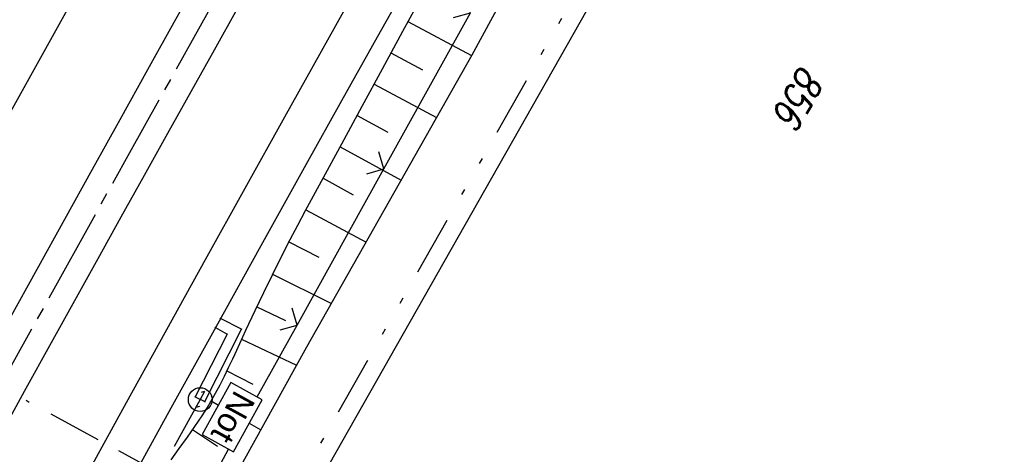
# Model space of a CAD drawing. Extents: x 510526 to 513920, y 467229 to 478797.
# Tile 411 of 467: x 512682 to 512764, y 476753 to 476790. Entities that reach past the tile are written whole.
import ezdxf

# ---------------------------------------------------------------- set-up
doc = ezdxf.new("R2010")
doc.units = 0
doc.header["$LTSCALE"] = 10
doc.header["$MEASUREMENT"] = 0
for name, pattern in [('ACAD_ISO16W100', [73, 15, -6.5, 15, -6.5, 15, -7, 1, -7]), ('ACHSE', [5.5, 4, -0.5, 0.5, -0.5]), ('LT00', [0]), ('LT09', [0.54, 0.2, -0.1, 0.02, -0.1, 0.02, -0.1])]:
    doc.linetypes.add(name, pattern=pattern)
doc.layers.get('0').update_dxf_attribs({"linetype": 'LT00'})
for name, color, linetype in [('-AX-020', 250, 'ACHSE'), ('BAB-KABEL', 220, 'ACAD_ISO16W100'), ('BAB-NS_SYB', 221, 'Continuous'), ('BAB-NS_TEXT', 221, 'Continuous'), ('DFK_AB_L', 21, 'LT00'), ('DFK_FLUR_NR', 250, 'LT00'), ('GEMARKUNGSGRENZE', 3, 'LT09'), ('V88_AFBR_BAB', 250, 'LT00'), ('V88_BOESCH', 250, 'LT00'), ('V88_BOSCHUNG', 250, 'LT00'), ('V88_GEHWEG', 250, 'LT00'), ('V88_LD_MARK', 250, 'LT00'), ('V88_ZAUN', 40, 'LT00')]:
    doc.layers.add(name, color=color, linetype=linetype)
doc.styles.add('Beschrift', font='ARIAL.TTF')
doc.styles.get("Standard").update_dxf_attribs({"font": 'romans.shx'})

# ---------------------------------------------------------------- blocks, each defined once
blk = doc.blocks.new('SYMB0011')
at = {"color": 0, "linetype": 'ByBlock'}
for p, q in [((0.5, 0), (-0.5, 0)), ((0, 0.5), (0, -0.5))]:
    blk.add_line(p, q, dxfattribs=at)
blk = doc.blocks.new('SYMB0024')
at = {"color": 0, "linetype": 'ByBlock'}
for p, q in [((-0.5, 0.5), (0, 0)), ((0, 0), (0.5, 0.5))]:
    blk.add_line(p, q, dxfattribs=at)
blk = doc.blocks.new('NS-SYMB')
at = {"layer": 'BAB-NS_SYB'}
for p, q in [((0.179, 0.071), (0.25, 0)), ((-0.25, 0), (0.25, 0)), ((-0.25, 0), (-0.179, -0.071))]:
    blk.add_line(p, q, dxfattribs=at)
blk.add_circle((0, 0), 0.325, dxfattribs=at)

msp = doc.modelspace()

# ---------------------------------------------------------------- linework, layer by layer
at = {"layer": '-AX-020', "ltscale": 0.2, "flags": 128}
msp.add_lwpolyline([(513881.716, 478796.972), (513877.87, 478787.354), (513870.367, 478768.801), (513862.788, 478750.278), (513855.137, 478731.786), (513847.411, 478713.324), (513839.611, 478694.893), (513831.738, 478676.494), (513823.791, 478658.127), (513815.771, 478639.791), (513807.678, 478621.487), (513799.512, 478603.216), (513791.272, 478584.978), (513782.96, 478566.773), (513774.576, 478548.601), (513766.118, 478530.463), (513757.588, 478512.359), (513748.986, 478494.289), (513740.312, 478476.254), (513731.565, 478458.253), (513722.747, 478440.287), (513713.857, 478422.357), (513704.896, 478404.463), (513695.863, 478386.605), (513686.758, 478368.782), (513677.583, 478350.997), (513668.336, 478333.248), (513659.019, 478315.536), (513649.63, 478297.862), (513640.172, 478280.225), (513630.643, 478262.626), (513621.043, 478245.066), (513611.374, 478227.544), (513601.634, 478210.061), (513591.825, 478192.617), (513586.745, 478183.647), (513576.83, 478166.262), (513566.848, 478148.917), (513556.8, 478131.609), (513546.688, 478114.338), (513536.514, 478097.104), (513526.28, 478079.906), (513515.988, 478062.743), (513505.638, 478045.613), (513495.234, 478028.517), (513484.778, 478011.453), (513474.27, 477994.421), (513463.712, 477977.419), (513453.108, 477960.447), (513442.457, 477943.503), (513431.762, 477926.587), (513421.026, 477909.698), (513410.248, 477892.835), (513399.432, 477875.997), (513388.579, 477859.182), (513377.691, 477842.39), (513366.769, 477825.62), (513355.815, 477808.871), (513344.831, 477792.142), (513333.819, 477775.431), (513322.78, 477758.738), (513311.715, 477742.062), (513300.628, 477725.401), (513289.519, 477708.754), (513278.389, 477692.121), (513267.242, 477675.5), (513256.078, 477658.891), (513244.899, 477642.291), (513233.706, 477625.7), (513222.502, 477609.117), (513211.288, 477592.542), (513200.066, 477575.971), (513188.837, 477559.405), (513177.603, 477542.843), (513166.366, 477526.282), (513154.797, 477509.239), (513142.496, 477491.114), (513130.197, 477472.988), (513117.902, 477454.859), (513105.613, 477436.726), (513093.333, 477418.587), (513081.064, 477400.44), (513068.808, 477382.285), (513056.567, 477364.119), (513044.344, 477345.942), (513032.141, 477327.752), (513019.958, 477309.547), (513007.8, 477291.325), (512995.668, 477273.087), (512983.565, 477254.83), (512971.492, 477236.552), (512959.452, 477218.253), (512947.447, 477199.931), (512935.479, 477181.584), (512923.551, 477163.212), (512911.665, 477144.812), (512899.822, 477126.385), (512888.026, 477107.927), (512876.279, 477089.439), (512864.582, 477070.918), (512852.939, 477052.364), (512841.352, 477033.775), (512829.822, 477015.15), (512818.352, 476996.488), (512806.945, 476977.787), (512795.603, 476959.048), (512789.644, 476949.141), (512778.405, 476930.339), (512767.236, 476911.496), (512756.135, 476892.613), (512745.103, 476873.688), (512734.14, 476854.724), (512723.246, 476835.72), (512712.422, 476816.676), (512701.668, 476797.593), (512690.983, 476778.471), (512680.369, 476759.309), (512669.824, 476740.11), (512659.35, 476720.871), (512648.946, 476701.595), (512638.612, 476682.281), (512628.349, 476662.929), (512618.157, 476643.54), (512608.036, 476624.113), (512597.985, 476604.65), (512588.006, 476585.15), (512578.098, 476565.614), (512568.261, 476546.042), (512558.497, 476526.434), (512548.803, 476506.791), (512539.182, 476487.112), (512529.632, 476467.399), (512520.155, 476447.65), (512510.749, 476427.867), (512501.416, 476408.05), (512492.156, 476388.199), (512482.968, 476368.314), (512473.852, 476348.396), (512464.81, 476328.445), (512455.84, 476308.46), (512446.944, 476288.443), (512438.12, 476268.394), (512429.37, 476248.313), (512420.694, 476228.2), (512412.09, 476208.055), (512403.561, 476187.879), (512395.105, 476167.672), (512386.723, 476147.434), (512378.415, 476127.166), (512370.181, 476106.867), (512362.021, 476086.539), (512353.936, 476066.181), (512345.925, 476045.794), (512337.988, 476025.377), (512330.127, 476004.932), (512322.339, 475984.458), (512314.627, 475963.955), (512306.989, 475943.425), (512299.427, 475922.867), (512291.94, 475902.281), (512284.528, 475881.669), (512277.191, 475861.029), (512269.93, 475840.362), (512262.744, 475819.67), (512255.634, 475798.951), (512248.599, 475778.206), (512241.641, 475757.436), (512234.758, 475736.641), (512227.951, 475715.82), (512221.221, 475694.975), (512214.566, 475674.105), (512207.988, 475653.211), (512201.487, 475632.294), (512200.128, 475627.887), (512194.281, 475608.791), (512188.5, 475589.674), (512182.785, 475570.538), (512177.137, 475551.381), (512171.56, 475532.204), (512166.053, 475513.007), (512160.618, 475493.788), (512155.257, 475474.55), (512149.971, 475455.29), (512148.09, 475448.361), (512142.908, 475429.074), (512137.804, 475409.765), (512132.778, 475390.436), (512127.829, 475371.088), (512122.957, 475351.719), (512118.163, 475332.332), (512113.447, 475312.925), (512108.808, 475293.499), (512104.247, 475274.055), (512099.765, 475254.593), (512095.36, 475235.113), (512091.033, 475215.616), (512086.785, 475196.101), (512082.614, 475176.57), (512078.522, 475157.022), (512074.508, 475137.458), (512070.573, 475117.878), (512066.716, 475098.282), (512063.238, 475080.246), (512059.532, 475060.621), (512055.901, 475040.983), (512052.344, 475021.33), (512048.857, 475001.665), (512045.438, 474981.988), (512042.084, 474962.3), (512038.794, 474942.602), (512035.562, 474922.893), (512032.388, 474903.175), (512029.269, 474883.449), (512026.201, 474863.714), (512023.183, 474843.972), (512020.21, 474824.222), (512017.282, 474804.467), (512014.394, 474784.705), (512011.544, 474764.937), (512008.73, 474745.165), (512005.949, 474725.388), (512003.198, 474705.607), (512000.474, 474685.821), (511997.775, 474666.033), (511995.098, 474646.242), (511992.439, 474626.448), (511989.798, 474606.651), (511987.169, 474586.854), (511984.552, 474567.054), (511981.943, 474547.253), (511979.34, 474527.452), (511976.744, 474507.689), (511975.127, 474495.377), (511973.477, 474482.815), (511971.825, 474470.254), (511970.169, 474457.693), (511968.506, 474445.133), (511966.835, 474432.574), (511965.154, 474420.016), (511963.46, 474407.46), (511961.752, 474394.906), (511960.027, 474382.355), (511958.283, 474369.806), (511956.518, 474357.259), (511954.73, 474344.717), (511952.918, 474332.177), (511951.078, 474319.642), (511949.209, 474307.111), (511947.309, 474294.584), (511945.376, 474282.063), (511943.407, 474269.547), (511941.4, 474257.038), (511939.355, 474244.534), (511937.267, 474232.038), (511935.137, 474219.549), (511932.96, 474207.067), (511930.736, 474194.594), (511928.462, 474182.131), (511926.136, 474169.676), (511923.757, 474157.232), (511921.321, 474144.799), (511918.829, 474132.377), (511916.276, 474119.967), (511913.661, 474107.57), (511910.982, 474095.187), (511908.238, 474082.818), (511905.425, 474070.464), (511902.544, 474058.127), (511899.59, 474045.806), (511896.562, 474033.504), (511893.47, 474021.261), (511890.29, 474008.997), (511887.033, 473996.753), (511883.699, 473984.53), (511880.287, 473972.328), (511876.798, 473960.148), (511873.233, 473947.991), (511869.591, 473935.856), (511865.873, 473923.745), (511862.077, 473911.656), (511858.206, 473899.593), (511854.259, 473887.554), (511850.236, 473875.54), (511846.136, 473863.552), (511841.962, 473851.59), (511837.711, 473839.654), (511833.386, 473827.746), (511828.985, 473815.865), (511824.51, 473804.012), (511819.96, 473792.188), (511815.335, 473780.392), (511810.636, 473768.626), (511805.863, 473756.89), (511801.015, 473745.185), (511796.094, 473733.51), (511791.099, 473721.866), (511786.031, 473710.255), (511780.889, 473698.675), (511775.675, 473687.128), (511770.388, 473675.615), (511765.028, 473664.135), (511759.596, 473652.689), (511754.091, 473641.278), (511748.515, 473629.901), (511742.867, 473618.56), (511737.147, 473607.255), (511731.356, 473595.986), (511725.494, 473584.754), (511719.562, 473573.559), (511713.558, 473562.402), (511707.485, 473551.283), (511701.341, 473540.203), (511695.128, 473529.162), (511688.845, 473518.159), (511682.492, 473507.198), (511676.07, 473496.276), (511669.58, 473485.395), (511663.021, 473474.555), (511656.394, 473463.757), (511649.699, 473453.001), (511642.935, 473442.288), (511636.105, 473431.617), (511629.207, 473420.99), (511622.242, 473410.406), (511615.211, 473399.867), (511608.113, 473389.372), (511600.949, 473378.922), (511593.719, 473368.518), (511586.423, 473358.16), (511579.062, 473347.848), (511571.637, 473337.582), (511564.147, 473327.364), (511556.592, 473317.193), (511548.973, 473307.07), (511541.291, 473296.996), (511533.545, 473286.969), (511525.735, 473276.993), (511517.863, 473267.066), (511509.929, 473257.188), (511501.932, 473247.361), (511493.873, 473237.584), (511485.753, 473227.859), (511477.572, 473218.186), (511475.548, 473215.811), (511467.291, 473206.202), (511458.976, 473196.642), (511450.605, 473187.132), (511442.182, 473177.667), (511433.709, 473168.249), (511425.188, 473158.872), (511416.622, 473149.537), (511408.014, 473140.241), (511399.365, 473130.982), (511390.679, 473121.758), (511381.958, 473112.568), (511373.205, 473103.409), (511364.421, 473094.278), (511355.61, 473085.175), (511346.772, 473076.096), (511337.912, 473067.039), (511329.031, 473058.003), (511320.132, 473048.986), (511311.216, 473039.984), (511302.286, 473030.997), (511293.345, 473022.02), (511284.394, 473013.053), (511275.436, 473004.094), (511266.473, 472995.139), (511255.909, 472984.591), (511236.789, 472965.502), (511230.177, 472958.9), (511223.567, 472952.294), (511216.964, 472945.683), (511210.368, 472939.063), (511203.785, 472932.433), (511197.215, 472925.788), (511190.663, 472919.125), (511184.131, 472912.443), (511177.622, 472905.739), (511171.139, 472899.01), (511164.685, 472892.252), (511158.263, 472885.464), (511151.877, 472878.643), (511145.529, 472871.786), (511139.222, 472864.891), (511132.96, 472857.955), (511126.746, 472850.976), (511120.583, 472843.952), (511114.476, 472836.881), (511109.32, 472830.82), (511103.322, 472823.655), (511097.386, 472816.438), (511091.511, 472809.171), (511085.699, 472801.854), (511079.95, 472794.488), (511074.265, 472787.072), (511068.642, 472779.609), (511063.084, 472772.097), (511057.591, 472764.538), (511052.162, 472756.933), (511046.799, 472749.281), (511041.501, 472741.584), (511036.27, 472733.841), (511031.105, 472726.054), (511026.007, 472718.223), (511020.976, 472710.349), (511016.012, 472702.431), (511011.117, 472694.472), (511006.29, 472686.471), (511001.532, 472678.429), (510996.842, 472670.347), (510992.223, 472662.225), (510987.672, 472654.063), (510983.192, 472645.863), (510978.782, 472637.625), (510974.443, 472629.349), (510970.175, 472621.036), (510965.978, 472612.687), (510961.853, 472604.303), (510957.799, 472595.883), (510953.818, 472587.43), (510949.91, 472578.942), (510946.074, 472570.422), (510942.311, 472561.868), (510938.622, 472553.283), (510935.007, 472544.666), (510931.465, 472536.02), (510927.997, 472527.343), (510924.604, 472518.636), (510921.286, 472509.901), (510918.042, 472501.138), (510914.874, 472492.347), (510911.781, 472483.529), (510908.763, 472474.686), (510905.821, 472465.817), (510902.956, 472456.923), (510900.166, 472448.004), (510897.454, 472439.062), (510894.817, 472430.098), (510892.258, 472421.111), (510889.776, 472412.102), (510887.37, 472403.073), (510885.043, 472394.023), (510882.792, 472384.954), (510880.62, 472375.866), (510878.525, 472366.759), (510876.509, 472357.635), (510874.57, 472348.494), (510872.71, 472339.337), (510870.929, 472330.164), (510869.226, 472320.976), (510867.602, 472311.774), (510866.056, 472302.558), (510864.59, 472293.33), (510863.202, 472284.089), (510861.894, 472274.837), (510860.665, 472265.574), (510859.516, 472256.301), (510858.445, 472247.018), (510857.455, 472237.726), (510856.544, 472228.427), (510855.712, 472219.119), (510854.96, 472209.806), (510854.288, 472200.485), (510853.696, 472191.159), (510853.184, 472181.829), (510852.752, 472172.495), (510852.399, 472163.157), (510852.127, 472153.817), (510851.934, 472144.475), (510851.822, 472135.131), (510851.789, 472125.787), (510851.836, 472116.443), (510851.964, 472107.1), (510852.009, 472104.711), (510852.237, 472095.37), (510852.543, 472086.03), (510852.927, 472076.694), (510853.387, 472067.361), (510853.922, 472058.032), (510854.53, 472048.707), (510855.21, 472039.388), (510855.961, 472030.074), (510856.782, 472020.766), (510857.671, 472011.464), (510858.627, 472002.169), (510859.649, 471992.88), (510860.734, 471983.599), (510861.883, 471974.326), (510863.094, 471965.06), (510864.364, 471955.802), (510865.694, 471946.554), (510867.082, 471937.313), (510868.525, 471928.081), (510870.024, 471918.857), (510871.577, 471909.643), (510873.182, 471900.438), (510874.839, 471891.241), (510876.545, 471882.054), (510878.3, 471872.876), (510880.102, 471863.708), (510881.95, 471854.548), (510883.842, 471845.397), (510885.778, 471836.255), (510887.756, 471827.123), (510889.775, 471817.999), (510891.834, 471808.885), (510893.93, 471799.779), (510896.064, 471790.681), (510898.233, 471781.592), (510900.437, 471772.511), (510902.673, 471763.439), (510904.942, 471754.374), (510907.241, 471745.317), (510909.57, 471736.267), (510911.926, 471727.225), (510914.31, 471718.19), (510916.719, 471709.161), (510919.152, 471700.139), (510921.608, 471691.124), (510924.087, 471682.114), (510926.585, 471673.11), (510929.104, 471664.112), (510931.64, 471655.118), (510934.193, 471646.129), (510936.762, 471637.145), (510939.345, 471628.165), (510941.941, 471619.188), (510944.55, 471610.216), (510947.169, 471601.246), (510949.797, 471592.279), (510952.434, 471583.314), (510955.078, 471574.352), (510957.727, 471565.391), (510960.382, 471556.431), (510963.039, 471547.473), (510967.703, 471531.767), (510970.248, 471523.199), (510975.26, 471506.323), (510980.27, 471489.445), (510985.273, 471472.566), (510990.267, 471455.684), (510995.248, 471438.798), (511000.214, 471421.908), (511005.162, 471405.012), (511010.087, 471388.11), (511014.988, 471371.201), (511019.861, 471354.283), (511024.703, 471337.357), (511029.511, 471320.421), (511034.281, 471303.475), (511039.011, 471286.517), (511043.698, 471269.547), (511048.338, 471252.564), (511052.928, 471235.568), (511057.465, 471218.557), (511061.945, 471201.532), (511066.367, 471184.491), (511070.726, 471167.434), (511075.019, 471150.36), (511079.243, 471133.269), (511083.395, 471116.16), (511086.572, 471102.843), (511090.589, 471085.702), (511094.527, 471068.543), (511098.388, 471051.366), (511102.17, 471034.172), (511105.875, 471016.961), (511109.501, 470999.734), (511113.048, 470982.489), (511116.518, 470965.23), (511119.908, 470947.954), (511123.221, 470930.663), (511126.454, 470913.357), (511129.609, 470896.037), (511132.686, 470878.703), (511135.683, 470861.354), (511138.602, 470843.993), (511141.441, 470826.619), (511144.202, 470809.231), (511146.884, 470791.831), (511149.487, 470774.42), (511152.01, 470756.996), (511154.454, 470739.562), (511156.819, 470722.116), (511159.105, 470704.66), (511161.311, 470687.193), (511163.438, 470669.717), (511165.485, 470652.232), (511165.638, 470650.897), (511167.873, 470631.022), (511170.027, 470611.138), (511172.103, 470591.246), (511174.098, 470571.346), (511176.014, 470551.438), (511177.851, 470531.523), (511179.526, 470512.546), (511180.884, 470496.345), (511182.163, 470480.137), (511183.363, 470463.922), (511184.482, 470447.702), (511185.522, 470431.478), (511186.482, 470415.247), (511187.362, 470399.013), (511188.162, 470382.774), (511188.882, 470366.532), (511189.522, 470350.286), (511190.082, 470334.037), (511190.563, 470317.786), (511190.963, 470301.532), (511191.284, 470285.277), (511191.524, 470269.02), (511191.684, 470252.763), (511191.765, 470236.505), (511191.765, 470220.247), (511191.686, 470203.988), (511191.526, 470187.731), (511191.287, 470171.474), (511191.243, 470169.007), (511190.912, 470152.752), (511190.504, 470136.499), (511190.023, 470120.247), (511189.472, 470103.998), (511188.854, 470087.752), (511188.173, 470071.508), (511187.432, 470055.266), (511186.634, 470039.027), (511185.783, 470022.791), (511184.882, 470006.558), (511183.935, 469990.327), (511182.944, 469974.099), (511181.913, 469957.873), (511180.846, 469941.65), (511179.745, 469925.429), (511178.614, 469909.21), (511177.457, 469892.993), (511176.276, 469876.777), (511175.075, 469860.563), (511173.858, 469844.35), (511172.627, 469828.139), (511171.386, 469811.927), (511170.138, 469795.717), (511168.847, 469778.991), (511030.959, 467993.348), (511029.419, 467973.407), (511027.883, 467953.466), (511026.353, 467933.525), (511024.832, 467913.582), (511023.323, 467893.64), (511021.828, 467873.695), (511020.353, 467853.75), (511018.898, 467833.804), (511017.467, 467813.855), (511016.063, 467793.903), (511014.69, 467773.951), (511013.35, 467753.995), (511012.046, 467734.038), (511010.782, 467714.078), (511009.56, 467694.116), (511008.383, 467674.151), (511007.254, 467654.183), (511006.177, 467634.211), (511005.154, 467614.237), (511004.188, 467594.261), (511003.284, 467574.281), (511002.442, 467554.299), (511001.667, 467534.314), (511000.962, 467514.327), (511000.329, 467494.336), (510999.772, 467474.345), (510999.556, 467465.709), (510999.112, 467445.714), (510998.747, 467425.717), (510998.463, 467405.719), (510998.259, 467385.719), (510998.135, 467365.72), (510998.091, 467345.72), (510998.127, 467325.72), (510998.243, 467305.721), (510998.439, 467285.721), (510998.715, 467265.723), (510999.071, 467245.726), (510999.432, 467229.156)], dxfattribs=at)
at = {"layer": 'BAB-KABEL', "ltscale": 0.03, "flags": 128}
msp.add_lwpolyline([(512696.932, 476757.738), (512693.506, 476751.566), (512658.869, 476770.394)], dxfattribs=at)
at = {"layer": 'BAB-NS_TEXT', "linetype": 'Continuous', "flags": 128}
msp.add_lwpolyline([(512699.506, 476759.173), (512697.1, 476754.802), (512699.728, 476753.355), (512702.135, 476757.725)], close=True, dxfattribs=at)
at = {"layer": 'DFK_AB_L'}
msp.add_line((512674.1, 476692.942), (512791.07, 476899.258), dxfattribs=at)
at = {"layer": 'GEMARKUNGSGRENZE', "ltscale": 2.5, "flags": 128}
msp.add_lwpolyline([(512293.257, 476712.052), (512348.09, 476737.796), (512371.783, 476752.191), (512408.68, 476783.801), (512455.441, 476817.706), (512519.615, 476885.047), (512566.779, 476947.336), (512587.11, 476967.259), (512610.385, 476990.056), (512643.458, 477013.577), (512665.355, 477019.758), (512738.72, 477049.297), (512738.99, 477019.086), (512739.252, 476992.813), (512744.893, 476991.756), (512768.614, 476987.278), (512769.092, 476987.319), (512777.276, 476981.672), (512787, 476972.858), (512793.073, 476957.981), (512807.533, 476945.1), (512822.526, 476938.933), (512824.402, 476934.299), (512796.549, 476911.861), (512790.137, 476900.652), (512672.431, 476693.04), (512634.028, 476627.675), (512582.478, 476535.092), (512548.415, 476458.949), (512546.863, 476455.288), (512492.583, 476342.249), (512447.696, 476236.741), (512445.748, 476232.406), (512395.202, 476115.896), (512387.923, 476094.992), (512385.787, 476088.818), (512379.737, 476057.071), (512363.301, 476018.741)], dxfattribs=at)
at = {"layer": 'V88_AFBR_BAB'}
for points in [[(512736.551, 476863.189), (512733.552, 476857.982), (512730.559, 476852.772), (512727.572, 476847.558), (512724.669, 476842.473), (512721.772, 476837.384), (512718.881, 476832.291), (512715.995, 476827.196), (512713.076, 476822.032), (512710.16, 476816.866), (512707.246, 476811.698), (512704.335, 476806.529), (512701.963, 476802.315), (512699.593, 476798.1), (512697.227, 476793.883), (512694.865, 476789.663), (512692.509, 476785.44), (512690.18, 476781.25), (512687.856, 476777.056), (512685.536, 476772.86), (512683.218, 476768.663), (512680.902, 476764.465)], [(512714.798, 476793.555), (512711.79, 476788.189), (512708.789, 476782.819), (512705.794, 476777.446), (512702.011, 476770.642), (512698.235, 476763.834), (512694.467, 476757.021), (512691.625, 476751.871)], [(512679.918, 476754.33), (512682.18, 476758.44), (512684.448, 476762.546), (512686.398, 476766.063), (512688.351, 476769.577), (512690.307, 476773.09), (512692.265, 476776.602), (512694.224, 476780.114), (512696.181, 476783.626), (512698.119, 476787.107), (512700.056, 476790.588)]]:
    msp.add_lwpolyline(points, dxfattribs=at)
at = {"layer": 'V88_BOESCH'}
for points in [[(512902.214, 477095.047), (512859.724, 477027.277), (512844.017, 477000.86), (512831.417, 476981.362), (512819.237, 476961.458), (512813.9, 476951.001), (512808.113, 476940.603), (512801.396, 476926.906), (512787.899, 476904.082), (512773.83, 476880.94), (512759.773, 476857.268), (512746.175, 476833.373), (512733.065, 476811.253), (512719.727, 476786.667), (512705.863, 476762.154), (512692.554, 476738.128)], [(512715.611, 476791.803), (512713.908, 476788.65), (512712.205, 476785.497), (512710.501, 476782.344), (512708.793, 476779.193), (512707.081, 476776.045), (512706.416, 476774.824), (512705.753, 476773.601), (512705.097, 476772.375), (512704.451, 476771.144), (512703.698, 476769.668), (512702.961, 476768.184), (512702.237, 476766.693), (512701.524, 476765.197), (512700.742, 476763.534), (512699.967, 476761.867), (512699.629, 476761.134), (512699.287, 476760.402), (512698.937, 476759.675), (512698.573, 476758.954), (512698.192, 476758.244), (512697.645, 476757.306), (512697.064, 476756.386), (512696.457, 476755.482), (512695.833, 476754.59), (512695.146, 476753.634), (512694.454, 476752.682)]]:
    msp.add_lwpolyline(points, dxfattribs=at)
at = {"layer": 'V88_BOSCHUNG'}
for p, q in [((512714.371, 476789.506), (512719.714, 476786.644)), ((512712.945, 476786.867), (512715.591, 476785.449)), ((512711.519, 476784.227), (512716.759, 476781.42)), ((512710.097, 476781.598), (512712.687, 476780.198)), ((512708.672, 476778.971), (512713.795, 476776.178)), ((512707.239, 476776.335), (512709.778, 476774.951)), ((512705.796, 476773.68), (512710.851, 476770.973)), ((512704.372, 476770.991), (512706.883, 476769.695)), ((512703.005, 476768.273), (512707.937, 476765.821)), ((512701.684, 476765.533), (512704.081, 476764.387)), ((512700.403, 476762.809), (512705.015, 476760.624)), ((512699.168, 476760.153), (512701.346, 476759.043)), ((512697.839, 476757.63), (512698.458, 476757.269)), ((512701.049, 476755.754), (512702.008, 476755.194)), ((512696.291, 476755.242), (512698.385, 476753.838))]:
    msp.add_line(p, q, dxfattribs=at)
at = {"layer": 'V88_GEHWEG'}
msp.add_line((512700.406, 476763.642), (512698.636, 476764.549), dxfattribs=at)
msp.add_lwpolyline([(512698.214, 476763.789), (512699.185, 476763.238), (512696.517, 476757.975), (512697.318, 476757.568), (512700.406, 476763.642)], dxfattribs=at)
at = {"layer": 'V88_LD_MARK'}
for points in [[(512657.202, 476738.669), (512667.041, 476756.662), (512676.94, 476774.623), (512686.898, 476792.55), (512696.916, 476810.445), (512705.689, 476826.001), (512714.507, 476841.531), (512723.371, 476857.034), (512732.282, 476872.511), (512741.239, 476887.961), (512750.244, 476903.384), (512759.296, 476918.778), (512768.395, 476934.145), (512774.617, 476944.588), (512780.86, 476955.018), (512787.125, 476965.436), (512793.41, 476975.841)], [(512813.545, 476969.737), (512803.615, 476953.291), (512793.734, 476936.816), (512783.904, 476920.31), (512774.123, 476903.776), (512768.881, 476894.869), (512763.655, 476885.953), (512758.443, 476877.029), (512753.247, 476868.095), (512748.067, 476859.152), (512742.904, 476850.2), (512737.757, 476841.238), (512730.948, 476829.319), (512724.169, 476817.383), (512717.42, 476805.429), (512710.7, 476793.46), (512704.008, 476781.474), (512697.345, 476769.473), (512690.708, 476757.456), (512684.099, 476745.425)]]:
    msp.add_lwpolyline(points, dxfattribs=at)
at = {"layer": 'V88_ZAUN'}
for p, q in [((512712.341, 476777.114), (512719.625, 476790.227)), ((512705.057, 476764.001), (512712.341, 476777.114))]:
    msp.add_line(p, q, dxfattribs=at)
for points in [[(512701.703, 476757.963), (512705.057, 476764.001)], [(512697.836, 476750.854), (512699.313, 476753.584)]]:
    msp.add_lwpolyline(points, dxfattribs=at)

# ---------------------------------------------------------------- block references
at = {"layer": 'BAB-NS_SYB', "xscale": 3.074999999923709, "yscale": 3.075000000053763, "zscale": 3.075, "rotation": 241.1618353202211}
msp.add_blockref('NS-SYMB', (512696.932, 476757.738), dxfattribs=at)
at = {"layer": 'V88_GEHWEG', "xscale": 0.09999999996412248, "yscale": 0.09999999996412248, "zscale": 0.1, "rotation": 239.9696990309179}
for p in [(512698.636, 476764.549), (512698.214, 476763.789), (512699.185, 476763.238), (512700.406, 476763.642), (512696.517, 476757.975), (512697.318, 476757.568)]:
    msp.add_blockref('SYMB0011', p, dxfattribs=at)
at = {"layer": 'V88_ZAUN', "xscale": 2.100000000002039, "yscale": 2.100000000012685, "zscale": 2.1, "rotation": 60.94889902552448}
for p in [(512719.625, 476790.227), (512712.341, 476777.114), (512705.057, 476764.001)]:
    msp.add_blockref('SYMB0024', p, dxfattribs=at)

# ---------------------------------------------------------------- texts
at = {"layer": 'BAB-NS_TEXT', "linetype": 'Continuous', "style": 'Beschrift'}
msp.add_text('Not', height=2, rotation=241.16184, dxfattribs=at).set_placement((512699.864, 476758.631))
at = {"layer": 'DFK_FLUR_NR', "oblique": 13.754, "width": 0.75}
msp.add_text('856', height=2.5, rotation=239.9697, dxfattribs=at).set_placement((512747.38, 476785.95))

doc.saveas('drawing.dxf')
